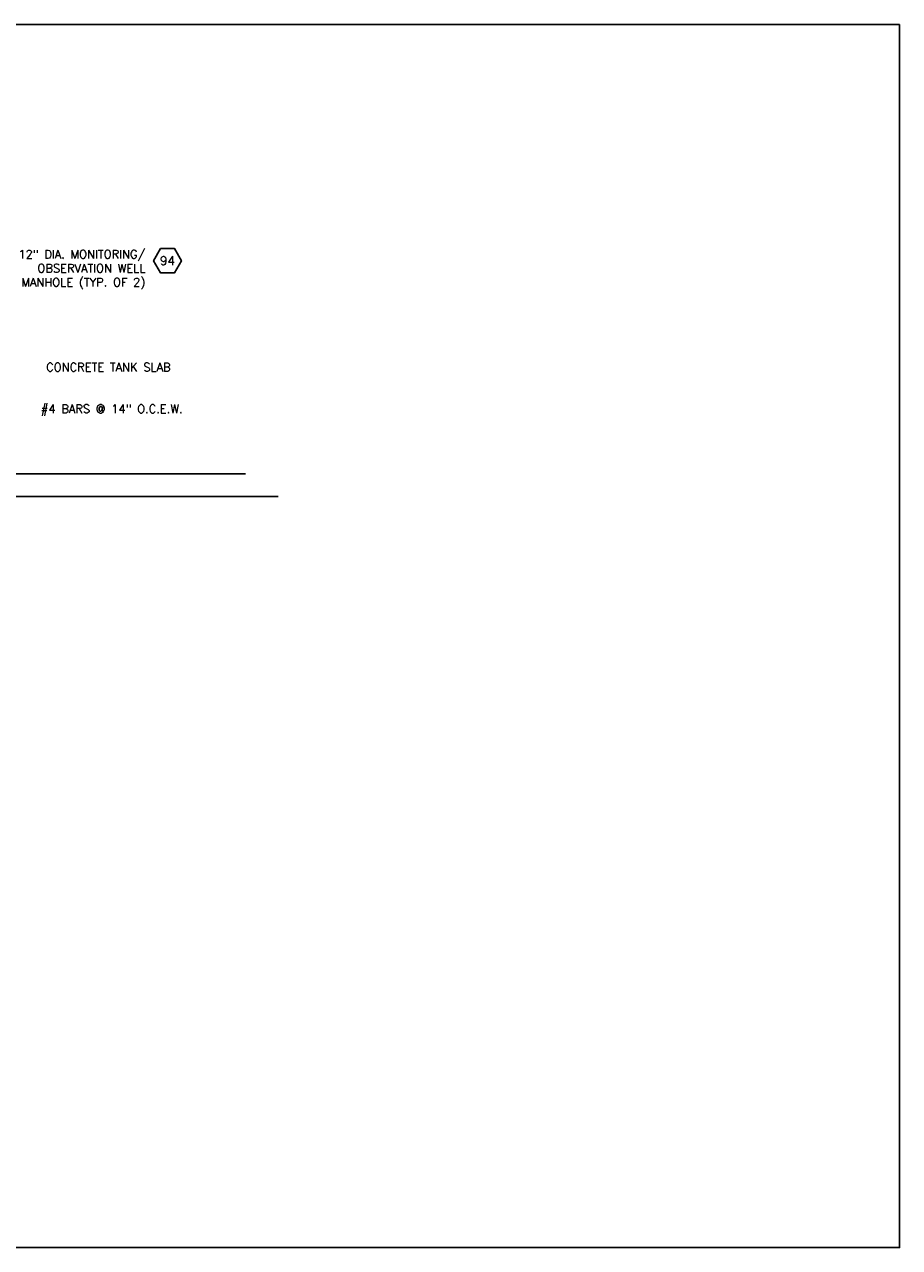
# Model space of a CAD drawing. Extents: x 1529 to 4201, y -422 to 622.
# Tile 344 of 460: x 2410 to 2645, y 294 to 622. Entities that reach past the tile are written whole.
import ezdxf
from ezdxf.enums import TextEntityAlignment as Align

# ---------------------------------------------------------------- set-up
doc = ezdxf.new("R2010")
doc.units = 0
doc.header["$MEASUREMENT"] = 0
doc.layers.get('0').update_dxf_attribs({"linetype": 'CONTINUOUS'})
for name, color, linetype in [('FREEZE-OUTLINE-TITLES', 60, 'CONTINUOUS'), ('TANK-SLAB', 6, 'CONTINUOUS'), ('TEXT', 3, 'CONTINUOUS')]:
    doc.layers.add(name, color=color, linetype=linetype)
doc.styles.add('SIMPLEX', font='simplex')
doc.styles.add('TANK-SLAB$0$SIMPLEX', font='simplex')

# ---------------------------------------------------------------- blocks, each defined once
blk = doc.blocks.new('TANK-SLAB$0$HEX')
at = {"color": 3}
blk.add_lwpolyline([(-0.058, 0.1), (-0.115, 0), (-0.058, -0.1), (0.058, -0.1), (0.115, 0), (0.058, 0.1)], close=True, dxfattribs=at)
at = {"color": 3, "style": 'TANK-SLAB$0$SIMPLEX'}
blk.add_attdef('D#', text='', height=0.08, dxfattribs=at).set_placement((0, 0), align=Align.MIDDLE)

msp = doc.modelspace()

# ---------------------------------------------------------------- linework, layer by layer
at = {"layer": 'FREEZE-OUTLINE-TITLES', "color": 60, "linetype": 'Continuous'}
msp.add_lwpolyline([(2644.67393, 621.90712), (1528.67393, 621.90712), (1528.67393, 294.21628), (2644.67393, 294.21628)], close=True, dxfattribs=at)
at = {"layer": 'TANK-SLAB', "color": 253, "linetype": 'Continuous'}
for p, q in [((2469.33069, 501.47879), (2405.13086, 501.47879)), ((2478.0949, 495.47879), (2405.13086, 495.47879))]:
    msp.add_line(p, q, dxfattribs=at)

# ---------------------------------------------------------------- block references
at = {"layer": 'TEXT'}
ref = msp.add_blockref('TANK-SLAB$0$HEX', (2448.40819, 558.62009), dxfattribs=dict(at, xscale=32.48674340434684, yscale=32.48674340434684, zscale=32.48674340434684))
ref.add_attrib('D#', '94', dxfattribs={"layer": '0', "height": 2.3625, "style": 'TANK-SLAB$0$SIMPLEX'}).set_placement((2448.40819, 558.62009), align=Align.MIDDLE)

# ---------------------------------------------------------------- texts
at = {"layer": 'TEXT', "char_height": 2.25, "attachment_point": 3, "style": 'SIMPLEX'}
for s, insert, width in [('12" DIA. MONITORING/\\POBSERVATION WELL MANHOLE (TYP. OF 2)', (2442.47602, 561.47489), 38.4228399), ('CONCRETE TANK SLAB', (2449.25696, 531.21029, 48), 38.4228399), ('#4 BARS @ 14" O.C.E.W.', (2452.44026, 520.04529, 48), 43.9472817)]:
    msp.add_mtext(s, dxfattribs=dict(at, insert=insert, width=width))

doc.saveas('drawing.dxf')
